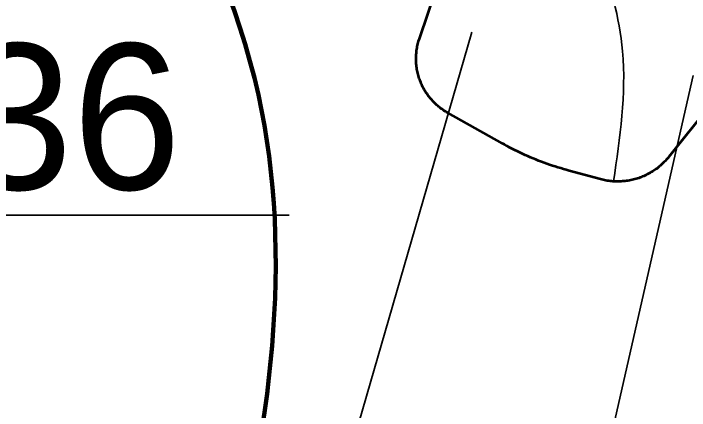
# Model space of a CAD drawing. Extents: x 553962 to 842807, y 8883888 to 9032388.
# Drawn here: x 613529 to 615383, y 8966427 to 8967515 of the extents above; entities that cross this region are included whole.
import ezdxf

# ---------------------------------------------------------------- set-up
doc = ezdxf.new("R2010")
doc.units = 0
doc.header["$LTSCALE"] = 150
for name, color, linetype, lineweight in [('20', 7, 'Continuous', 35), ('40', 7, 'Continuous', 60), ('60', 7, 'Continuous', 53), ('9', 7, 'Continuous', 90)]:
    doc.layers.add(name, color=color, linetype=linetype, lineweight=lineweight)

msp = doc.modelspace()

# ---------------------------------------------------------------- linework, layer by layer
at = {"layer": '20'}
for points in [[(614715.9, 8967663), (614642.3, 8967445.7), (614641.3, 8967442.6), (614640.2, 8967439), (614639.2, 8967435.5), (614638.3, 8967431.9), (614637.4, 8967428.3), (614636.7, 8967424.7), (614636, 8967421.1), (614635.4, 8967417.5), (614634.8, 8967413.8), (614634.4, 8967410.2), (614634, 8967406.5), (614633.7, 8967402.8), (614633.5, 8967399.1), (614633.4, 8967395.5), (614633.3, 8967391.8), (614633.3, 8967388.1), (614633.5, 8967384.4), (614633.6, 8967380.7), (614633.9, 8967377), (614634.3, 8967373.3), (614634.7, 8967369.7), (614635.2, 8967366), (614635.8, 8967362.4), (614636.4, 8967358.8), (614637.2, 8967355.2), (614638, 8967351.6), (614638.9, 8967348), (614639.9, 8967344.4), (614640.9, 8967340.9), (614642.1, 8967337.4), (614643.3, 8967333.9), (614644.5, 8967330.4), (614645.9, 8967327), (614647.3, 8967323.6), (614648.8, 8967320.2), (614650.4, 8967316.9), (614652.1, 8967313.6), (614653.8, 8967310.3), (614655.6, 8967307.1), (614657.4, 8967303.9), (614659.3, 8967300.8), (614661.3, 8967297.7), (614663.4, 8967294.6), (614665.5, 8967291.6), (614667.7, 8967288.7), (614670, 8967285.7), (614672.3, 8967282.9), (614674.7, 8967280.1), (614677.1, 8967277.3), (614679.6, 8967274.6), (614682.2, 8967271.9), (614684.8, 8967269.3), (614687.5, 8967266.8), (614690.2, 8967264.3), (614693, 8967261.9), (614695.8, 8967259.5), (614698.7, 8967257.2), (614701.6, 8967255), (614704.6, 8967252.8), (614707.6, 8967250.7), (614710.7, 8967248.6), (614713.8, 8967246.7)], [(615177.4, 8967054.8), (615180.5, 8967054.7), (615184.3, 8967054.6), (615188.1, 8967054.6), (615191.9, 8967054.7), (615195.7, 8967054.8), (615199.4, 8967055.1), (615203.2, 8967055.4), (615207, 8967055.8), (615210.8, 8967056.3), (615214.5, 8967056.8), (615218.2, 8967057.5), (615222, 8967058.2), (615225.7, 8967059), (615229.4, 8967059.9), (615233.1, 8967060.8), (615236.7, 8967061.8), (615240.3, 8967063), (615243.9, 8967064.1), (615247.5, 8967065.4), (615251.1, 8967066.7), (615254.6, 8967068.1), (615258.1, 8967069.6), (615261.6, 8967071.2), (615265, 8967072.8), (615268.4, 8967074.5), (615271.7, 8967076.3), (615275, 8967078.1), (615278.3, 8967080), (615281.6, 8967082), (615284.8, 8967084.1), (615287.9, 8967086.2), (615291, 8967088.3), (615294.1, 8967090.6), (615297.1, 8967092.9), (615300, 8967095.3), (615303, 8967097.7), (615305.8, 8967100.2), (615308.6, 8967102.8), (615311.4, 8967105.4), (615314.1, 8967108.1), (615316.7, 8967110.8), (615319.3, 8967113.6), (615321.8, 8967116.4), (615324.3, 8967119.3), (615326.7, 8967122.2), (615440.9, 8967265.2)], [(614713.8, 8967246.7), (614716.9, 8967244.8), (614720.1, 8967242.9), (614870.3, 8967158.7), (614875.4, 8967155.8), (614882.4, 8967152), (614889.5, 8967148.2), (614896.6, 8967144.5), (614903.7, 8967140.9), (614910.9, 8967137.4), (614918.1, 8967133.9), (614925.4, 8967130.5), (614932.6, 8967127.2), (614939.9, 8967123.9), (614947.3, 8967120.7), (614954.7, 8967117.6), (614962.1, 8967114.6), (614969.5, 8967111.6), (614977, 8967108.8), (614984.4, 8967105.9), (614992, 8967103.2), (614999.5, 8967100.5), (615007.1, 8967098), (615014.7, 8967095.5), (615022.3, 8967093), (615029.9, 8967090.7), (615037.6, 8967088.4), (615045.3, 8967086.2), (615053, 8967084.1), (615139.1, 8967060.8), (615139.3, 8967060.7), (615143, 8967059.8), (615146.7, 8967058.9), (615150.4, 8967058.1), (615154.1, 8967057.4), (615157.8, 8967056.8), (615161.6, 8967056.2), (615165.3, 8967055.8), (615169.1, 8967055.4), (615172.9, 8967055), (615176.3, 8967054.8)]]:
    msp.add_lwpolyline(points, dxfattribs=at)
for points in [[(615175.1, 8967054.9), (615199.6, 8967411.6), (615045.5, 8967960.8), (615005.4, 8968092.7), (614867.8, 8968339.4), (614852.8, 8968603.6)], [(614852.8, 8968603.6), (614867.8, 8968339.4), (615005.4, 8968092.7), (615045.5, 8967960.8), (615199.6, 8967411.6), (615175.1, 8967054.9)], [(615175.1, 8967054.9), (615199.6, 8967411.6), (615045.5, 8967960.8), (615005.4, 8968092.7), (614867.8, 8968339.4), (614852.8, 8968603.6)]]:
    msp.add_spline(points, degree=3, dxfattribs=at)
at = {"layer": '40', "lineweight": 35}
for points in [[(613048.1, 8970053.4), (612136.7, 8966962), (614285.3, 8966962)], [(614786.4, 8967463.7), (614002.1, 8964753.7), (615940.7, 8964753.7)], [(615393.1, 8967345.2), (614978.8, 8965523.8), (616739.8, 8965523.8)]]:
    msp.add_lwpolyline(points, dxfattribs=at)
at = {"layer": '60'}
for points in [[(614713.8, 8967246.7), (614710.7, 8967248.6), (614707.6, 8967250.7), (614704.6, 8967252.8), (614701.6, 8967255), (614698.7, 8967257.2), (614695.8, 8967259.5), (614693, 8967261.9), (614690.2, 8967264.3), (614687.5, 8967266.8), (614684.8, 8967269.3), (614682.2, 8967271.9), (614679.6, 8967274.6), (614677.1, 8967277.3), (614674.7, 8967280.1), (614672.3, 8967282.9), (614670, 8967285.7), (614667.7, 8967288.7), (614665.5, 8967291.6), (614663.4, 8967294.6), (614661.3, 8967297.7), (614659.3, 8967300.8), (614657.4, 8967303.9), (614655.6, 8967307.1), (614653.8, 8967310.3), (614652.1, 8967313.6), (614650.4, 8967316.9), (614648.8, 8967320.2), (614647.3, 8967323.6), (614645.9, 8967327), (614644.5, 8967330.4), (614643.3, 8967333.9), (614642.1, 8967337.4), (614640.9, 8967340.9), (614639.9, 8967344.4), (614638.9, 8967348), (614638, 8967351.6), (614637.2, 8967355.2), (614636.4, 8967358.8), (614635.8, 8967362.4), (614635.2, 8967366), (614634.7, 8967369.7), (614634.3, 8967373.3), (614633.9, 8967377), (614633.6, 8967380.7), (614633.5, 8967384.4), (614633.3, 8967388.1), (614633.3, 8967391.8), (614633.4, 8967395.5), (614633.5, 8967399.1), (614633.7, 8967402.8), (614634, 8967406.5), (614634.4, 8967410.2), (614634.8, 8967413.8), (614635.4, 8967417.5), (614636, 8967421.1), (614636.7, 8967424.7), (614637.4, 8967428.3), (614638.3, 8967431.9), (614639.2, 8967435.5), (614640.2, 8967439), (614641.3, 8967442.6), (614642.3, 8967445.7), (614715.9, 8967663)], [(615440.9, 8967265.2), (615326.7, 8967122.2), (615324.3, 8967119.3), (615321.8, 8967116.4), (615319.3, 8967113.6), (615316.7, 8967110.8), (615314.1, 8967108.1), (615311.4, 8967105.4), (615308.6, 8967102.8), (615305.8, 8967100.2), (615303, 8967097.7), (615300, 8967095.3), (615297.1, 8967092.9), (615294.1, 8967090.6), (615291, 8967088.3), (615287.9, 8967086.2), (615284.8, 8967084.1), (615281.6, 8967082), (615278.3, 8967080), (615275, 8967078.1), (615271.7, 8967076.3), (615268.4, 8967074.5), (615265, 8967072.8), (615261.6, 8967071.2), (615258.1, 8967069.6), (615254.6, 8967068.1), (615251.1, 8967066.7), (615247.5, 8967065.4), (615243.9, 8967064.1), (615240.3, 8967063), (615236.7, 8967061.8), (615233.1, 8967060.8), (615229.4, 8967059.9), (615225.7, 8967059), (615222, 8967058.2), (615218.2, 8967057.5), (615214.5, 8967056.8), (615210.8, 8967056.3), (615207, 8967055.8), (615203.2, 8967055.4), (615199.4, 8967055.1), (615195.7, 8967054.8), (615191.9, 8967054.7), (615188.1, 8967054.6), (615184.3, 8967054.6), (615180.5, 8967054.7), (615176.7, 8967054.8), (615172.9, 8967055), (615169.1, 8967055.4), (615165.3, 8967055.8), (615161.6, 8967056.2), (615157.8, 8967056.8), (615154.1, 8967057.4), (615150.4, 8967058.1), (615146.7, 8967058.9), (615143, 8967059.8), (615139.3, 8967060.7), (615139.1, 8967060.8), (615053, 8967084.1), (615045.3, 8967086.2), (615037.6, 8967088.4), (615029.9, 8967090.7), (615022.3, 8967093), (615014.7, 8967095.5), (615007.1, 8967098), (614999.5, 8967100.5), (614992, 8967103.2), (614984.4, 8967105.9), (614977, 8967108.8), (614969.5, 8967111.6), (614962.1, 8967114.6), (614954.7, 8967117.6), (614947.3, 8967120.7), (614939.9, 8967123.9), (614932.6, 8967127.2), (614925.4, 8967130.5), (614918.1, 8967133.9), (614910.9, 8967137.4), (614903.7, 8967140.9), (614896.6, 8967144.5), (614889.5, 8967148.2), (614882.4, 8967152), (614875.4, 8967155.8), (614870.3, 8967158.7), (614720.1, 8967242.9), (614716.9, 8967244.8), (614713.8, 8967246.7)]]:
    msp.add_lwpolyline(points, dxfattribs=at)
at = {"layer": '9'}
for points in [[(607019.9, 8987628.8), (608117.9, 8987072.5), (609319, 8986220.3), (609831, 8985717.6), (610444.6, 8985240.9), (611083, 8984865.7), (611314.6, 8984437), (611367.4, 8984108.2), (611371.5, 8983424.7), (611351.3, 8982538.5), (611228.8, 8981727.5), (611158.3, 8980739.6), (611137.7, 8979929.4), (611547.1, 8979552.5), (611828.5, 8979301.3), (612340.6, 8978773.3), (612648.8, 8978294.5), (612832.8, 8977308.5), (612940.5, 8976321.9), (612949.5, 8974803), (612829.3, 8973612.2), (613105.4, 8971372.7), (613572.8, 8968712.3), (614200.8, 8967292.3), (614110, 8965907), (613645.9, 8964639.4)], [(592698.5, 8977198.4), (599903.5, 8973292.7), (608459.2, 8968138.2), (612674.8, 8965332.6), (616842, 8962096.4), (620005, 8958671.2), (621134, 8957974.7), (621473.4, 8956805.3), (621586.2, 8956597.5)]]:
    msp.add_spline(points, degree=3, dxfattribs=at)

# ---------------------------------------------------------------- texts
at = {"layer": '40'}
msp.add_text('BU-36', height=400, dxfattribs=at).set_placement((612472.5, 8967032.6))

doc.saveas('drawing.dxf')
